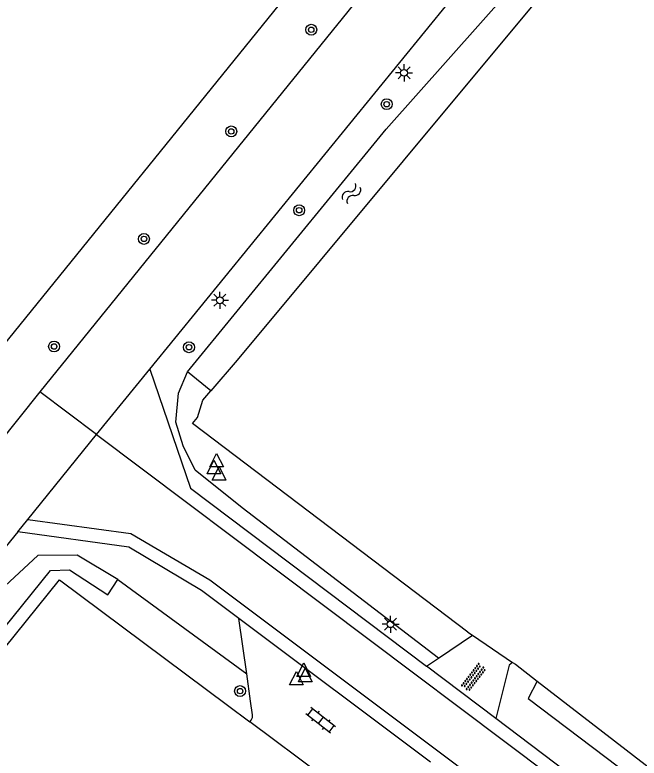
# Model space of a CAD drawing. Extents: x 126000 to 131009, y 393000 to 395500.
# Drawn here: x 130627.6 to 130673.4, y 393804.2 to 393858.6 of the extents above; entities that cross this region are included whole.
import ezdxf

# ---------------------------------------------------------------- set-up
doc = ezdxf.new("R2010")
doc.units = 0
for name, color, linetype in [('gg-afsc-hekwerk', 7, 'Continuous'), ('gg-knt-onverhard', 7, 'Continuous'), ('gg-knt-verharding', 7, 'Continuous'), ('gg-knt-verharding nz', 7, 'Continuous'), ('gg-kntw-bovenkant insteek waterloop', 7, 'Continuous'), ('gt-grn-groengrens', 7, 'Continuous'), ('gt-grn-weggrens', 7, 'Continuous'), ('gt-symb-boom', 7, 'Continuous'), ('gt-symb-klinker verharding', 7, 'Continuous'), ('gt-symb-lichtmast', 7, 'Continuous'), ('gt-symb-overige verharding', 7, 'Continuous'), ('gt-symb-waterafsluiter', 7, 'Continuous'), ('gt-symb-watersymbool', 7, 'Continuous')]:
    doc.layers.add(name, color=color, linetype=linetype)

# ---------------------------------------------------------------- blocks, each defined once
blk = doc.blocks.new('gt0-OVH')
at = {"layer": 'gt-symb-overige verharding'}
for points in [[(-0.972, 0.298), (-0.967, 0.308), (-0.965, 0.319), (-0.966, 0.33), (-0.971, 0.34), (-0.978, 0.348), (-0.988, 0.353), (-0.999, 0.355), (-1.01, 0.354), (-1.02, 0.349), (-1.028, 0.342), (-1.033, 0.332), (-1.035, 0.321), (-1.034, 0.31), (-1.029, 0.3), (-1.022, 0.292), (-1.012, 0.287), (-1.001, 0.285), (-0.99, 0.286), (-0.98, 0.291)], [(-0.872, 0.106), (-0.867, 0.116), (-0.865, 0.126), (-0.866, 0.137), (-0.871, 0.147), (-0.878, 0.156), (-0.888, 0.161), (-0.899, 0.163), (-0.91, 0.162), (-0.92, 0.157), (-0.928, 0.15), (-0.933, 0.14), (-0.935, 0.129), (-0.934, 0.118), (-0.929, 0.108), (-0.922, 0.1), (-0.912, 0.095), (-0.901, 0.092), (-0.89, 0.094), (-0.88, 0.098)], [(-0.772, 0.298), (-0.767, 0.308), (-0.765, 0.319), (-0.766, 0.33), (-0.771, 0.34), (-0.778, 0.348), (-0.788, 0.353), (-0.799, 0.355), (-0.81, 0.354), (-0.82, 0.349), (-0.828, 0.342), (-0.833, 0.332), (-0.835, 0.321), (-0.834, 0.31), (-0.829, 0.3), (-0.822, 0.292), (-0.812, 0.287), (-0.801, 0.285), (-0.79, 0.286), (-0.78, 0.291)], [(-0.672, 0.106), (-0.667, 0.116), (-0.665, 0.126), (-0.666, 0.137), (-0.671, 0.147), (-0.678, 0.156), (-0.688, 0.161), (-0.699, 0.163), (-0.71, 0.162), (-0.72, 0.157), (-0.728, 0.15), (-0.733, 0.14), (-0.735, 0.129), (-0.734, 0.118), (-0.729, 0.108), (-0.722, 0.1), (-0.712, 0.095), (-0.701, 0.092), (-0.69, 0.094), (-0.68, 0.098)], [(-0.572, 0.298), (-0.567, 0.308), (-0.565, 0.319), (-0.566, 0.33), (-0.571, 0.34), (-0.578, 0.348), (-0.588, 0.353), (-0.599, 0.355), (-0.61, 0.354), (-0.62, 0.349), (-0.628, 0.342), (-0.633, 0.332), (-0.635, 0.321), (-0.634, 0.31), (-0.629, 0.3), (-0.622, 0.292), (-0.612, 0.287), (-0.601, 0.285), (-0.59, 0.286), (-0.58, 0.291)], [(-0.472, 0.106), (-0.467, 0.116), (-0.465, 0.126), (-0.466, 0.137), (-0.471, 0.147), (-0.478, 0.156), (-0.488, 0.161), (-0.499, 0.163), (-0.51, 0.162), (-0.52, 0.157), (-0.528, 0.15), (-0.533, 0.14), (-0.535, 0.129), (-0.534, 0.118), (-0.529, 0.108), (-0.522, 0.1), (-0.512, 0.095), (-0.501, 0.092), (-0.49, 0.094), (-0.48, 0.098)], [(-0.372, 0.298), (-0.367, 0.308), (-0.365, 0.319), (-0.366, 0.33), (-0.371, 0.34), (-0.378, 0.348), (-0.388, 0.353), (-0.399, 0.355), (-0.41, 0.354), (-0.42, 0.349), (-0.428, 0.342), (-0.433, 0.332), (-0.435, 0.321), (-0.434, 0.31), (-0.429, 0.3), (-0.422, 0.292), (-0.412, 0.287), (-0.401, 0.285), (-0.39, 0.286), (-0.38, 0.291)], [(-0.272, 0.106), (-0.267, 0.116), (-0.265, 0.126), (-0.266, 0.137), (-0.271, 0.147), (-0.278, 0.156), (-0.288, 0.161), (-0.299, 0.163), (-0.31, 0.162), (-0.32, 0.157), (-0.328, 0.15), (-0.333, 0.14), (-0.335, 0.129), (-0.334, 0.118), (-0.329, 0.108), (-0.322, 0.1), (-0.312, 0.095), (-0.301, 0.092), (-0.29, 0.094), (-0.28, 0.098)], [(-0.172, 0.298), (-0.167, 0.308), (-0.165, 0.319), (-0.166, 0.33), (-0.171, 0.34), (-0.178, 0.348), (-0.188, 0.353), (-0.199, 0.355), (-0.21, 0.354), (-0.22, 0.349), (-0.228, 0.342), (-0.233, 0.332), (-0.235, 0.321), (-0.234, 0.31), (-0.229, 0.3), (-0.222, 0.292), (-0.212, 0.287), (-0.201, 0.285), (-0.19, 0.286), (-0.18, 0.291)], [(-0.072, 0.106), (-0.067, 0.116), (-0.065, 0.126), (-0.066, 0.137), (-0.071, 0.147), (-0.078, 0.156), (-0.088, 0.161), (-0.099, 0.163), (-0.11, 0.162), (-0.12, 0.157), (-0.128, 0.15), (-0.133, 0.14), (-0.135, 0.129), (-0.134, 0.118), (-0.129, 0.108), (-0.122, 0.1), (-0.112, 0.095), (-0.101, 0.092), (-0.09, 0.094), (-0.08, 0.098)], [(0.028, 0.298), (0.033, 0.308), (0.035, 0.319), (0.034, 0.33), (0.029, 0.34), (0.022, 0.348), (0.012, 0.353), (0.001, 0.355), (-0.01, 0.354), (-0.02, 0.349), (-0.028, 0.342), (-0.033, 0.332), (-0.035, 0.321), (-0.034, 0.31), (-0.029, 0.3), (-0.022, 0.292), (-0.012, 0.287), (-0.001, 0.285), (0.01, 0.286), (0.02, 0.291)], [(0.128, 0.106), (0.133, 0.116), (0.135, 0.126), (0.134, 0.137), (0.129, 0.147), (0.122, 0.156), (0.112, 0.161), (0.101, 0.163), (0.09, 0.162), (0.08, 0.157), (0.072, 0.15), (0.067, 0.14), (0.065, 0.129), (0.066, 0.118), (0.071, 0.108), (0.078, 0.1), (0.088, 0.095), (0.099, 0.092), (0.11, 0.094), (0.12, 0.098)], [(0.228, 0.298), (0.233, 0.308), (0.235, 0.319), (0.234, 0.33), (0.229, 0.34), (0.222, 0.348), (0.212, 0.353), (0.201, 0.355), (0.19, 0.354), (0.18, 0.349), (0.172, 0.342), (0.167, 0.332), (0.165, 0.321), (0.166, 0.31), (0.171, 0.3), (0.178, 0.292), (0.188, 0.287), (0.199, 0.285), (0.21, 0.286), (0.22, 0.291)], [(0.328, 0.106), (0.333, 0.116), (0.335, 0.126), (0.334, 0.137), (0.329, 0.147), (0.322, 0.156), (0.312, 0.161), (0.301, 0.163), (0.29, 0.162), (0.28, 0.157), (0.272, 0.15), (0.267, 0.14), (0.265, 0.129), (0.266, 0.118), (0.271, 0.108), (0.278, 0.1), (0.288, 0.095), (0.299, 0.092), (0.31, 0.094), (0.32, 0.098)], [(0.428, 0.298), (0.433, 0.308), (0.435, 0.319), (0.434, 0.33), (0.429, 0.34), (0.422, 0.348), (0.412, 0.353), (0.401, 0.355), (0.39, 0.354), (0.38, 0.349), (0.372, 0.342), (0.367, 0.332), (0.365, 0.321), (0.366, 0.31), (0.371, 0.3), (0.378, 0.292), (0.388, 0.287), (0.399, 0.285), (0.41, 0.286), (0.42, 0.291)], [(0.528, 0.106), (0.533, 0.116), (0.535, 0.126), (0.534, 0.137), (0.529, 0.147), (0.522, 0.156), (0.512, 0.161), (0.501, 0.163), (0.49, 0.162), (0.48, 0.157), (0.472, 0.15), (0.467, 0.14), (0.465, 0.129), (0.466, 0.118), (0.471, 0.108), (0.478, 0.1), (0.488, 0.095), (0.499, 0.092), (0.51, 0.094), (0.52, 0.098)], [(0.628, 0.298), (0.633, 0.308), (0.635, 0.319), (0.634, 0.33), (0.629, 0.34), (0.622, 0.348), (0.612, 0.353), (0.601, 0.355), (0.59, 0.354), (0.58, 0.349), (0.572, 0.342), (0.567, 0.332), (0.565, 0.321), (0.566, 0.31), (0.571, 0.3), (0.578, 0.292), (0.588, 0.287), (0.599, 0.285), (0.61, 0.286), (0.62, 0.291)], [(0.728, 0.106), (0.733, 0.116), (0.735, 0.126), (0.734, 0.137), (0.729, 0.147), (0.722, 0.156), (0.712, 0.161), (0.701, 0.163), (0.69, 0.162), (0.68, 0.157), (0.672, 0.15), (0.667, 0.14), (0.665, 0.129), (0.666, 0.118), (0.671, 0.108), (0.678, 0.1), (0.688, 0.095), (0.699, 0.092), (0.71, 0.094), (0.72, 0.098)], [(0.828, 0.298), (0.833, 0.308), (0.835, 0.319), (0.834, 0.33), (0.829, 0.34), (0.822, 0.348), (0.812, 0.353), (0.801, 0.355), (0.79, 0.354), (0.78, 0.349), (0.772, 0.342), (0.767, 0.332), (0.765, 0.321), (0.766, 0.31), (0.771, 0.3), (0.778, 0.292), (0.788, 0.287), (0.799, 0.285), (0.81, 0.286), (0.82, 0.291)], [(0.928, 0.106), (0.933, 0.116), (0.935, 0.126), (0.934, 0.137), (0.929, 0.147), (0.922, 0.156), (0.912, 0.161), (0.901, 0.163), (0.89, 0.162), (0.88, 0.157), (0.872, 0.15), (0.867, 0.14), (0.865, 0.129), (0.866, 0.118), (0.871, 0.108), (0.878, 0.1), (0.888, 0.095), (0.899, 0.092), (0.91, 0.094), (0.92, 0.098)], [(1.028, 0.298), (1.033, 0.308), (1.035, 0.319), (1.034, 0.33), (1.029, 0.34), (1.022, 0.348), (1.012, 0.353), (1.001, 0.355), (0.99, 0.354), (0.98, 0.349), (0.972, 0.342), (0.967, 0.332), (0.965, 0.321), (0.966, 0.31), (0.971, 0.3), (0.978, 0.292), (0.988, 0.287), (0.999, 0.285), (1.01, 0.286), (1.02, 0.291)], [(-0.972, -0.142), (-0.967, -0.132), (-0.965, -0.121), (-0.966, -0.11), (-0.971, -0.1), (-0.978, -0.092), (-0.988, -0.087), (-0.999, -0.085), (-1.01, -0.086), (-1.02, -0.091), (-1.028, -0.098), (-1.033, -0.108), (-1.035, -0.119), (-1.034, -0.13), (-1.029, -0.14), (-1.022, -0.148), (-1.012, -0.153), (-1.001, -0.155), (-0.99, -0.154), (-0.98, -0.149)], [(-0.872, -0.334), (-0.867, -0.324), (-0.865, -0.314), (-0.866, -0.303), (-0.871, -0.293), (-0.878, -0.284), (-0.888, -0.279), (-0.899, -0.277), (-0.91, -0.278), (-0.92, -0.283), (-0.928, -0.29), (-0.933, -0.3), (-0.935, -0.311), (-0.934, -0.322), (-0.929, -0.332), (-0.922, -0.34), (-0.912, -0.345), (-0.901, -0.348), (-0.89, -0.346), (-0.88, -0.342)], [(-0.772, -0.142), (-0.767, -0.132), (-0.765, -0.121), (-0.766, -0.11), (-0.771, -0.1), (-0.778, -0.092), (-0.788, -0.087), (-0.799, -0.085), (-0.81, -0.086), (-0.82, -0.091), (-0.828, -0.098), (-0.833, -0.108), (-0.835, -0.119), (-0.834, -0.13), (-0.829, -0.14), (-0.822, -0.148), (-0.812, -0.153), (-0.801, -0.155), (-0.79, -0.154), (-0.78, -0.149)], [(-0.672, -0.334), (-0.667, -0.324), (-0.665, -0.314), (-0.666, -0.303), (-0.671, -0.293), (-0.678, -0.284), (-0.688, -0.279), (-0.699, -0.277), (-0.71, -0.278), (-0.72, -0.283), (-0.728, -0.29), (-0.733, -0.3), (-0.735, -0.311), (-0.734, -0.322), (-0.729, -0.332), (-0.722, -0.34), (-0.712, -0.345), (-0.701, -0.348), (-0.69, -0.346), (-0.68, -0.342)], [(-0.572, -0.142), (-0.567, -0.132), (-0.565, -0.121), (-0.566, -0.11), (-0.571, -0.1), (-0.578, -0.092), (-0.588, -0.087), (-0.599, -0.085), (-0.61, -0.086), (-0.62, -0.091), (-0.628, -0.098), (-0.633, -0.108), (-0.635, -0.119), (-0.634, -0.13), (-0.629, -0.14), (-0.622, -0.148), (-0.612, -0.153), (-0.601, -0.155), (-0.59, -0.154), (-0.58, -0.149)], [(-0.472, -0.334), (-0.467, -0.324), (-0.465, -0.314), (-0.466, -0.303), (-0.471, -0.293), (-0.478, -0.284), (-0.488, -0.279), (-0.499, -0.277), (-0.51, -0.278), (-0.52, -0.283), (-0.528, -0.29), (-0.533, -0.3), (-0.535, -0.311), (-0.534, -0.322), (-0.529, -0.332), (-0.522, -0.34), (-0.512, -0.345), (-0.501, -0.348), (-0.49, -0.346), (-0.48, -0.342)], [(-0.372, -0.142), (-0.367, -0.132), (-0.365, -0.121), (-0.366, -0.11), (-0.371, -0.1), (-0.378, -0.092), (-0.388, -0.087), (-0.399, -0.085), (-0.41, -0.086), (-0.42, -0.091), (-0.428, -0.098), (-0.433, -0.108), (-0.435, -0.119), (-0.434, -0.13), (-0.429, -0.14), (-0.422, -0.148), (-0.412, -0.153), (-0.401, -0.155), (-0.39, -0.154), (-0.38, -0.149)], [(-0.272, -0.334), (-0.267, -0.324), (-0.265, -0.314), (-0.266, -0.303), (-0.271, -0.293), (-0.278, -0.284), (-0.288, -0.279), (-0.299, -0.277), (-0.31, -0.278), (-0.32, -0.283), (-0.328, -0.29), (-0.333, -0.3), (-0.335, -0.311), (-0.334, -0.322), (-0.329, -0.332), (-0.322, -0.34), (-0.312, -0.345), (-0.301, -0.348), (-0.29, -0.346), (-0.28, -0.342)], [(-0.172, -0.142), (-0.167, -0.132), (-0.165, -0.121), (-0.166, -0.11), (-0.171, -0.1), (-0.178, -0.092), (-0.188, -0.087), (-0.199, -0.085), (-0.21, -0.086), (-0.22, -0.091), (-0.228, -0.098), (-0.233, -0.108), (-0.235, -0.119), (-0.234, -0.13), (-0.229, -0.14), (-0.222, -0.148), (-0.212, -0.153), (-0.201, -0.155), (-0.19, -0.154), (-0.18, -0.149)], [(-0.072, -0.334), (-0.067, -0.324), (-0.065, -0.314), (-0.066, -0.303), (-0.071, -0.293), (-0.078, -0.284), (-0.088, -0.279), (-0.099, -0.277), (-0.11, -0.278), (-0.12, -0.283), (-0.128, -0.29), (-0.133, -0.3), (-0.135, -0.311), (-0.134, -0.322), (-0.129, -0.332), (-0.122, -0.34), (-0.112, -0.345), (-0.101, -0.348), (-0.09, -0.346), (-0.08, -0.342)], [(0.028, -0.142), (0.033, -0.132), (0.035, -0.121), (0.034, -0.11), (0.029, -0.1), (0.022, -0.092), (0.012, -0.087), (0.001, -0.085), (-0.01, -0.086), (-0.02, -0.091), (-0.028, -0.098), (-0.033, -0.108), (-0.035, -0.119), (-0.034, -0.13), (-0.029, -0.14), (-0.022, -0.148), (-0.012, -0.153), (-0.001, -0.155), (0.01, -0.154), (0.02, -0.149)], [(0.128, -0.334), (0.133, -0.324), (0.135, -0.314), (0.134, -0.303), (0.129, -0.293), (0.122, -0.284), (0.112, -0.279), (0.101, -0.277), (0.09, -0.278), (0.08, -0.283), (0.072, -0.29), (0.067, -0.3), (0.065, -0.311), (0.066, -0.322), (0.071, -0.332), (0.078, -0.34), (0.088, -0.345), (0.099, -0.348), (0.11, -0.346), (0.12, -0.342)], [(0.228, -0.142), (0.233, -0.132), (0.235, -0.121), (0.234, -0.11), (0.229, -0.1), (0.222, -0.092), (0.212, -0.087), (0.201, -0.085), (0.19, -0.086), (0.18, -0.091), (0.172, -0.098), (0.167, -0.108), (0.165, -0.119), (0.166, -0.13), (0.171, -0.14), (0.178, -0.148), (0.188, -0.153), (0.199, -0.155), (0.21, -0.154), (0.22, -0.149)], [(0.328, -0.334), (0.333, -0.324), (0.335, -0.314), (0.334, -0.303), (0.329, -0.293), (0.322, -0.284), (0.312, -0.279), (0.301, -0.277), (0.29, -0.278), (0.28, -0.283), (0.272, -0.29), (0.267, -0.3), (0.265, -0.311), (0.266, -0.322), (0.271, -0.332), (0.278, -0.34), (0.288, -0.345), (0.299, -0.348), (0.31, -0.346), (0.32, -0.342)], [(0.428, -0.142), (0.433, -0.132), (0.435, -0.121), (0.434, -0.11), (0.429, -0.1), (0.422, -0.092), (0.412, -0.087), (0.401, -0.085), (0.39, -0.086), (0.38, -0.091), (0.372, -0.098), (0.367, -0.108), (0.365, -0.119), (0.366, -0.13), (0.371, -0.14), (0.378, -0.148), (0.388, -0.153), (0.399, -0.155), (0.41, -0.154), (0.42, -0.149)], [(0.528, -0.334), (0.533, -0.324), (0.535, -0.314), (0.534, -0.303), (0.529, -0.293), (0.522, -0.284), (0.512, -0.279), (0.501, -0.277), (0.49, -0.278), (0.48, -0.283), (0.472, -0.29), (0.467, -0.3), (0.465, -0.311), (0.466, -0.322), (0.471, -0.332), (0.478, -0.34), (0.488, -0.345), (0.499, -0.348), (0.51, -0.346), (0.52, -0.342)], [(0.628, -0.142), (0.633, -0.132), (0.635, -0.121), (0.634, -0.11), (0.629, -0.1), (0.622, -0.092), (0.612, -0.087), (0.601, -0.085), (0.59, -0.086), (0.58, -0.091), (0.572, -0.098), (0.567, -0.108), (0.565, -0.119), (0.566, -0.13), (0.571, -0.14), (0.578, -0.148), (0.588, -0.153), (0.599, -0.155), (0.61, -0.154), (0.62, -0.149)], [(0.728, -0.334), (0.733, -0.324), (0.735, -0.314), (0.734, -0.303), (0.729, -0.293), (0.722, -0.284), (0.712, -0.279), (0.701, -0.277), (0.69, -0.278), (0.68, -0.283), (0.672, -0.29), (0.667, -0.3), (0.665, -0.311), (0.666, -0.322), (0.671, -0.332), (0.678, -0.34), (0.688, -0.345), (0.699, -0.348), (0.71, -0.346), (0.72, -0.342)], [(0.828, -0.142), (0.833, -0.132), (0.835, -0.121), (0.834, -0.11), (0.829, -0.1), (0.822, -0.092), (0.812, -0.087), (0.801, -0.085), (0.79, -0.086), (0.78, -0.091), (0.772, -0.098), (0.767, -0.108), (0.765, -0.119), (0.766, -0.13), (0.771, -0.14), (0.778, -0.148), (0.788, -0.153), (0.799, -0.155), (0.81, -0.154), (0.82, -0.149)], [(0.928, -0.334), (0.933, -0.324), (0.935, -0.314), (0.934, -0.303), (0.929, -0.293), (0.922, -0.284), (0.912, -0.279), (0.901, -0.277), (0.89, -0.278), (0.88, -0.283), (0.872, -0.29), (0.867, -0.3), (0.865, -0.311), (0.866, -0.322), (0.871, -0.332), (0.878, -0.34), (0.888, -0.345), (0.899, -0.348), (0.91, -0.346), (0.92, -0.342)], [(1.028, -0.142), (1.033, -0.132), (1.035, -0.121), (1.034, -0.11), (1.029, -0.1), (1.022, -0.092), (1.012, -0.087), (1.001, -0.085), (0.99, -0.086), (0.98, -0.091), (0.972, -0.098), (0.967, -0.108), (0.965, -0.119), (0.966, -0.13), (0.971, -0.14), (0.978, -0.148), (0.988, -0.153), (0.999, -0.155), (1.01, -0.154), (1.02, -0.149)]]:
    blk.add_lwpolyline(points, close=True, dxfattribs=at)
blk = doc.blocks.new('gt0-LMAST')
at = {"layer": 'gt-symb-lichtmast'}
for p, q in [((-0.005, 0.246), (-0.005, 0.621)), ((-0.182, 0.173), (-0.447, 0.438)), ((0.172, 0.173), (0.437, 0.438)), ((-0.255, -0.004), (-0.63, -0.004)), ((-0.182, -0.181), (-0.447, -0.446)), ((-0.005, -0.254), (-0.005, -0.629)), ((0.437, -0.446), (0.172, -0.181)), ((0.245, -0.004), (0.62, -0.004))]:
    blk.add_line(p, q, dxfattribs=at)
blk.add_circle((-0.005, -0.004), 0.25, dxfattribs=at)
blk = doc.blocks.new('gt0-BOOM')
at = {"layer": 'gt-symb-boom'}
for radius in [0.4, 0.2]:
    blk.add_circle((0, 0), radius, dxfattribs=at)
blk = doc.blocks.new('gt0-WAFSL')
at = {"layer": 'gt-symb-waterafsluiter'}
for p, q in [((-0.5, -0.333), (0, 0.667)), ((0, 0.667), (0.5, -0.333)), ((0.5, -0.333), (-0.5, -0.333))]:
    blk.add_line(p, q, dxfattribs=at)
blk = doc.blocks.new('gt0-WA')
at = {"layer": 'gt-symb-watersymbool'}
for centre, start, end in [((-0.323, 0.022), 28.0725, 151.9275), ((0.427, 0.422), 208.0725, 331.9275), ((-0.323, -0.428), 28.0725, 151.9275), ((0.427, -0.028), 208.0725, 331.9275)]:
    blk.add_arc(centre, 0.425, start, end, dxfattribs=at)
blk = doc.blocks.new('gt0-KL1')
at = {"layer": 'gt-symb-klinker verharding'}
for p, q in [((-1.15, 0.3), (1.15, 0.3)), ((-1, -0.3), (-1, 0.3)), ((-0.5, 0.3), (-0.5, 0.45)), ((0, -0.3), (0, 0.3)), ((0.5, 0.3), (0.5, 0.45)), ((1, -0.3), (1, 0.3)), ((-1.15, -0.3), (1.15, -0.3)), ((-0.5, -0.45), (-0.5, -0.3)), ((0.5, -0.45), (0.5, -0.3))]:
    blk.add_line(p, q, dxfattribs=at)

msp = doc.modelspace()

# ---------------------------------------------------------------- linework, layer by layer
at = {"layer": 'gg-afsc-hekwerk'}
msp.add_line((130586.309, 393784.506), (130657.21, 393871.998), dxfattribs=at)
at = {"layer": 'gg-knt-onverhard'}
for p, q in [((130658.668, 393811.494), (130661.176, 393813.181)), ((130657.797, 393810.908), (130658.668, 393811.494))]:
    msp.add_line(p, q, dxfattribs=at)
msp.add_lwpolyline([(130664.117, 393811.192), (130663.874, 393810.999), (130662.88, 393807.073)], dxfattribs=at)
at = {"layer": 'gg-knt-verharding'}
for p, q in [((130655.566, 393863.278), (130629.437, 393831.014)), ((130633.603, 393827.887), (130637.5, 393832.69)), ((130629.437, 393831.014), (130589.461, 393781.653)), ((130628.561, 393821.673), (130633.603, 393827.887)), ((130627.82, 393820.76), (130628.561, 393821.673)), ((130644.614, 393810.359), (130644.034, 393814.404)), ((130658.096, 393803.88), (130644.034, 393814.404)), ((130662.88, 393807.073), (130657.797, 393810.908)), ((130644.903, 393808.341), (130644.614, 393810.359)), ((130643.192, 393808.061), (130644.853, 393806.846)), ((130651.097, 393802.189), (130644.853, 393806.846))]:
    msp.add_line(p, q, dxfattribs=at)
for points in [[(130637.5, 393832.69), (130661.35, 393861.93), (130673.023, 393876.377)], [(130637.5, 393832.69), (130640.5, 393823.96), (130657.797, 393810.908)], [(130627.82, 393820.76), (130599.18, 393785.55), (130566.594, 393745.287)], [(130644.034, 393814.404), (130641.3, 393816.45), (130635.97, 393819.64), (130627.82, 393820.76)], [(130618.661, 393802.104), (130630.876, 393817.251), (130643.192, 393808.061)], [(130644.853, 393806.846), (130644.945, 393806.967), (130645.033, 393807.144), (130645.047, 393807.339), (130644.903, 393808.341)], [(130718.012, 393765.701), (130673.26, 393799.24), (130662.88, 393807.073)]]:
    msp.add_lwpolyline(points, dxfattribs=at)
at = {"layer": 'gg-knt-verharding nz'}
msp.add_line((130633.603, 393827.887), (130898.384, 393629.136), dxfattribs=at)
msp.add_lwpolyline([(130628.561, 393821.673), (130636.106, 393820.631), (130641.9, 393817.25), (130896.345, 393626.519)], dxfattribs=at)
at = {"layer": 'gg-kntw-bovenkant insteek waterloop'}
msp.add_line((130641.976, 393831.086), (130640.268, 393832.487), dxfattribs=at)
for points in [[(130640.268, 393832.487), (130654.852, 393850.262), (130663.946, 393860.511), (130663.977, 393860.596), (130664.463, 393861.093), (130665.473, 393859.306)], [(130665.473, 393859.306), (130665.509, 393859.243), (130662.18, 393855.247)], [(130662.18, 393855.247), (130643.919, 393833.339), (130641.976, 393831.086)], [(130635.151, 393817.257), (130632.17, 393819.052), (130629.291, 393819.024), (130625.508, 393815.526), (130574.083, 393750.711)], [(130617.919, 393802.703), (130630.223, 393817.934), (130631.622, 393817.963), (130634.439, 393816.131), (130635.151, 393817.257)]]:
    msp.add_lwpolyline(points, dxfattribs=at)
at = {"layer": 'gt-grn-groengrens'}
for p, q in [((130635.151, 393817.257), (130644.614, 393810.359)), ((130660.841, 393813.407), (130661.176, 393813.181)), ((130664.117, 393811.192), (130664.32, 393811.055)), ((130664.32, 393811.055), (130665.911, 393809.825)), ((130665.911, 393809.825), (130692.374, 393789.359))]:
    msp.add_line(p, q, dxfattribs=at)
for points in [[(130658.668, 393811.494), (130644.287, 393822.524), (130640.825, 393825.284), (130639.958, 393827.07), (130639.419, 393828.79), (130639.607, 393830.921), (130640.268, 393832.487)], [(130640.993, 393829.14), (130641.398, 393830.416), (130641.976, 393831.086)], [(130660.841, 393813.407), (130640.641, 393828.706), (130640.993, 393829.14)], [(130665.911, 393809.825), (130665.251, 393808.544), (130718.978, 393767.946), (130719.899, 393768.426)]]:
    msp.add_lwpolyline(points, dxfattribs=at)
at = {"layer": 'gt-grn-weggrens'}
for p, q in [((130633.603, 393827.887), (130629.437, 393831.014)), ((130661.176, 393813.181), (130664.117, 393811.192))]:
    msp.add_line(p, q, dxfattribs=at)

# ---------------------------------------------------------------- block references
at = {"layer": 'gt-symb-boom'}
for p in [(130649.344, 393857.556), (130654.88, 393852.102), (130643.479, 393850.107), (130648.46, 393844.328), (130637.077, 393842.229), (130630.486, 393834.343), (130640.38, 393834.29)]:
    msp.add_blockref('gt0-BOOM', p, dxfattribs=at)
at = {"layer": 'gt-symb-boom', "rotation": -36.78969964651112}
msp.add_blockref('gt0-BOOM', (130644.126, 393809.087), dxfattribs=at)
at = {"layer": 'gt-symb-klinker verharding', "rotation": 141.69800616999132}
msp.add_blockref('gt0-KL1', (130650.031, 393806.944), dxfattribs=at)
at = {"layer": 'gt-symb-lichtmast'}
for p in [(130656.158, 393854.403), (130642.652, 393837.734), (130655.168, 393813.994)]:
    msp.add_blockref('gt0-LMAST', p, dxfattribs=at)
at = {"layer": 'gt-symb-overige verharding', "rotation": 52.316068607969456}
msp.add_blockref('gt0-OVH', (130661.259, 393810.099), dxfattribs=at)
at = {"layer": 'gt-symb-waterafsluiter'}
for p in [(130642.206, 393825.354), (130642.409, 393825.846), (130642.591, 393824.876), (130648.795, 393810.501), (130648.91, 393810.098), (130648.257, 393809.869)]:
    msp.add_blockref('gt0-WAFSL', p, dxfattribs=at)
at = {"layer": 'gt-symb-watersymbool', "rotation": 50.803311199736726}
msp.add_blockref('gt0-WA', (130652.26, 393845.515), dxfattribs=at)

doc.saveas('drawing.dxf')
